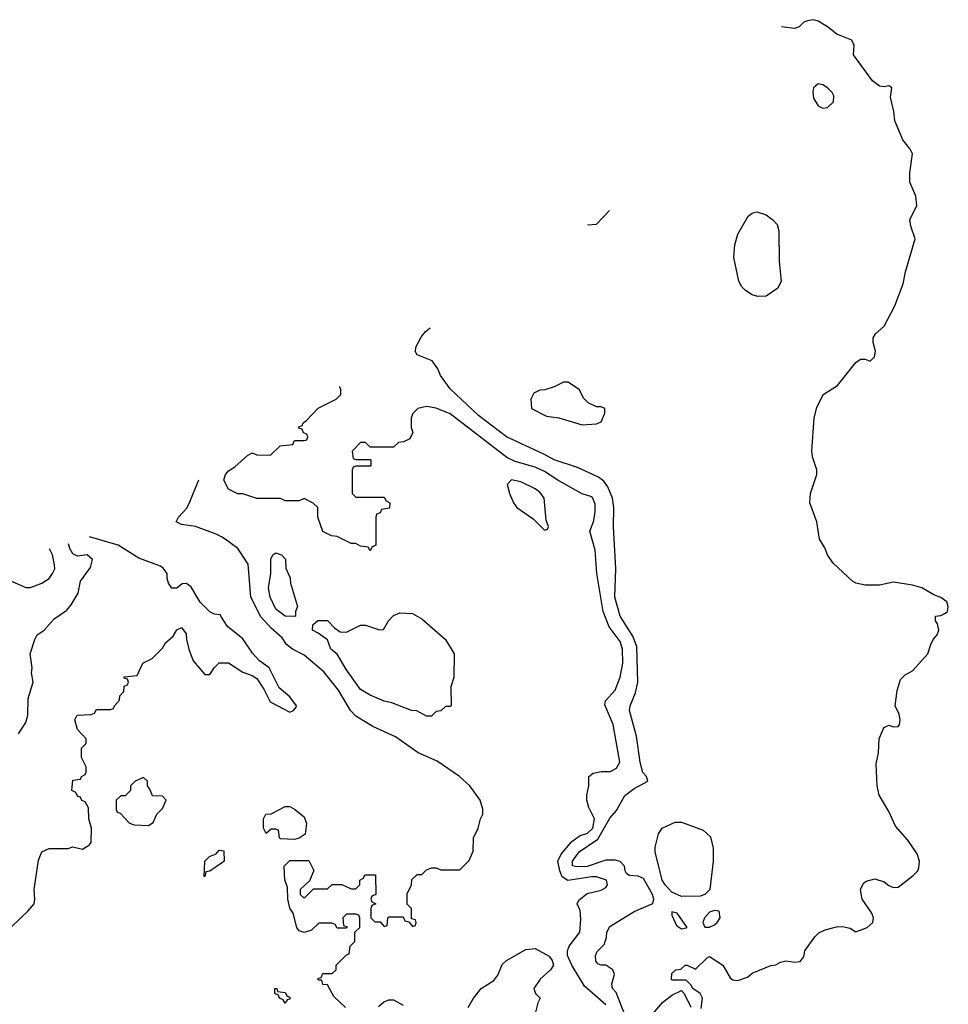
# Model space of a CAD drawing. Header units: inches. Extents: x 1793402 to 1900366, y 320852 to 470679.
# Tile 463 of 604: x 1859144 to 1863082, y 466504 to 470679. Entities that reach past the tile are written whole.
import ezdxf

# ---------------------------------------------------------------- set-up
doc = ezdxf.new("R2010")
doc.units = ezdxf.units.IN
doc.header["$MEASUREMENT"] = 0
for name, color, linetype in [('B8456', 7, 'Continuous'), ('B8466', 7, 'Continuous'), ('B8467', 7, 'Continuous')]:
    doc.layers.add(name, color=color, linetype=linetype)

msp = doc.modelspace()

# ---------------------------------------------------------------- linework, layer by layer
at = {"layer": 'B8456', "color": 4}
for points, elevation in [([(1860000, 468485.5), (1859978, 468498), (1859890, 468529.3), (1859830, 468538), (1859808, 468550), (1859818, 468570), (1859852.5, 468607.5), (1859866, 468634), (1859903.7, 468728.4)], 276), ([(1860000, 468145.8), (1859994.6, 468154.6), (1859970, 468158), (1859950, 468168), (1859910, 468208.7), (1859870, 468275.3), (1859850, 468288), (1859832.7, 468287.3), (1859810, 468268), (1859790, 468268), (1859775.3, 468290), (1859769.2, 468309.2), (1859769, 468330), (1859752.9, 468352.9), (1859741.2, 468361.2), (1859650, 468395.6), (1859561.2, 468450), (1859440.6, 468486.3)], 284), ([(1859090, 468306), (1859170, 468270.8), (1859190, 468270.8), (1859238, 468290), (1859268.7, 468310), (1859284, 468330), (1859292.7, 468350), (1859292.5, 468367.5), (1859283.7, 468410), (1859270.1, 468435.1)], 292), ([(1859139.3, 467650), (1859170, 467698), (1859179.3, 467730), (1859180.2, 467799.8), (1859202, 467870), (1859194, 467910), (1859197.2, 467930), (1859189, 467990), (1859208, 468050), (1859218, 468070), (1859248, 468090), (1859290, 468138), (1859344.7, 468175.3), (1859362, 468198), (1859392.5, 468247.5), (1859402, 468298), (1859444.7, 468355.3), (1859452.7, 468390), (1859430, 468409), (1859390, 468403.7), (1859370, 468414.5), (1859356.8, 468436.8), (1859351.1, 468456.6)], 288), ([(1859110, 466832), (1859180.2, 466899.8), (1859205.2, 466930), (1859209.2, 466950), (1859206, 466990), (1859224.7, 467115.3), (1859238, 467150), (1859270, 467164.7), (1859350, 467164.7), (1859370, 467171.3), (1859410, 467162), (1859440.4, 467179.6), (1859448, 467190), (1859448.7, 467250), (1859438, 467290), (1859436.4, 467336.4), (1859422, 467362), (1859407.3, 467367.3), (1859402, 467382), (1859390, 467386), (1859382, 467402), (1859366, 467410), (1859370, 467454), (1859402, 467458), (1859406, 467470), (1859422, 467478), (1859426, 467490), (1859426, 467510), (1859406, 467550), (1859406, 467590), (1859426, 467610), (1859426, 467630), (1859388.9, 467668.9), (1859378, 467710), (1859388, 467730), (1859447.3, 467732.7), (1859462, 467738), (1859470, 467754), (1859530, 467754), (1859542, 467758), (1859546, 467770), (1859567.3, 467792.7), (1859568.4, 467811.6), (1859586, 467830), (1859587.3, 467852.7), (1859602, 467858), (1859606, 467870), (1859602, 467882), (1859587.3, 467887.3), (1859587.3, 467892.7), (1859642, 467898), (1859666, 467950), (1859706, 467970), (1859750, 468014), (1859763.1, 468036.9), (1859794.6, 468065.4), (1859810, 468092), (1859830, 468102), (1859850, 468074), (1859851, 468050), (1859861, 468010), (1859879.8, 467959.8), (1859930, 467902), (1859950, 467902), (1859968.9, 467931.1), (1859990, 467952), (1860000, 467951.8)], 284), ([(1860000, 467101.9), (1859950, 467068), (1859934, 467066), (1859930, 467046), (1859926, 467046), (1859930, 467110.8), (1859949.2, 467130), (1859978, 467142), (1859990, 467158), (1860000, 467156)], 276)]:
    msp.add_lwpolyline(points, dxfattribs=dict(at, elevation=elevation))
at = {"layer": 'B8456', "color": 4, "elevation": 284}
msp.add_lwpolyline([(1859670, 467466), (1859634, 467450), (1859614, 467430), (1859614, 467410), (1859591.6, 467388.4), (1859572.7, 467387.3), (1859554, 467370), (1859554, 467330), (1859558, 467318), (1859570, 467314), (1859610, 467272), (1859630, 467264.7), (1859690, 467262), (1859710, 467274), (1859726, 467310), (1859750, 467334), (1859766, 467370), (1859750, 467386), (1859707.3, 467387.3), (1859696.4, 467416.4), (1859686, 467430), (1859686, 467450)], close=True, dxfattribs=at)
at = {"layer": 'B8466', "color": 4}
for points, elevation in [([(1862034, 466486), (1862039, 466530), (1862029.1, 466549.1), (1861998, 466570), (1861990, 466586), (1861970, 466606), (1861910, 466606), (1861908, 466610), (1861910, 466634), (1861926, 466650), (1861948, 466652), (1861966, 466670), (1861974, 466670), (1862010, 466652), (1862059, 466701), (1862070, 466706), (1862126, 466670), (1862156.3, 466616.3), (1862167.9, 466607.9), (1862190, 466604.9), (1862230, 466619.1), (1862250, 466636.3), (1862330, 466667.7), (1862350, 466670.8), (1862370, 466682.8), (1862392.5, 466687.5), (1862430, 466682.4), (1862454.2, 466685.9), (1862470, 466704.7), (1862474, 466730), (1862516, 466790), (1862533.6, 466806.4), (1862560.5, 466819.5), (1862607.5, 466832.5), (1862633.4, 466833.4), (1862666, 466826), (1862690, 466811.3), (1862738, 466830), (1862762, 466850), (1862765.2, 466870), (1862757.2, 466890), (1862717.2, 466950), (1862709, 466990), (1862722, 467018), (1862733.6, 467026.4), (1862770, 467036), (1862810, 467022.8), (1862830, 467006.8), (1862850, 466998.8), (1862870, 467000.7), (1862933.2, 467050), (1862953.2, 467070), (1862957.5, 467082.5), (1862959.5, 467110), (1862950, 467141.2), (1862910, 467199.3), (1862858.5, 467258.5), (1862830, 467321.2), (1862789.4, 467390), (1862780.7, 467430), (1862776.2, 467523.8), (1862786, 467570), (1862789.3, 467629.3), (1862805.2, 467670), (1862810, 467678), (1862830, 467686.8), (1862850, 467680.5), (1862870, 467682.4), (1862874.8, 467690), (1862877.3, 467710), (1862873.4, 467733.4), (1862857.2, 467770), (1862865.6, 467834.4), (1862879, 467881), (1862899, 467901), (1862930, 467918), (1862995.3, 467990), (1863008, 468030), (1863018, 468050), (1863035.3, 468070), (1863042, 468090), (1863036.4, 468116.4), (1863028, 468130), (1863028, 468150), (1863050, 468152), (1863070, 468162), (1863078, 468170), (1863082, 468190), (1863075.3, 468210), (1863050, 468228.7), (1863020.2, 468240.2), (1862970, 468269.2), (1862930, 468280.9), (1862850, 468293.2), (1862790, 468281.2), (1862730, 468281.2), (1862690, 468289), (1862676.5, 468296.5), (1862594.2, 468374.1), (1862569.7, 468409.7), (1862559.1, 468439.1), (1862535.8, 468475.8), (1862524.5, 468550), (1862495.1, 468630), (1862498, 468670), (1862525.1, 468750), (1862525.1, 468770), (1862505.9, 468825.9), (1862503.1, 468850), (1862513.6, 468990), (1862524.9, 469035.1), (1862551.1, 469088.9), (1862612.1, 469127.9), (1862690, 469224.9), (1862710, 469239.1), (1862730, 469239.1), (1862750, 469230.7), (1862769.3, 469250), (1862773, 469273), (1862764, 469310), (1862764, 469330), (1862772.7, 469347.3), (1862810, 469378.8), (1862854.6, 469465.4), (1862890, 469558.8), (1862900.5, 469610), (1862942, 469750), (1862923.1, 469803.1), (1862919, 469830), (1862949.2, 469890.8), (1862943.7, 469930), (1862919.5, 469990), (1862919.2, 470000)], 264), ([(1861551.4, 469809.1), (1861590, 469812), (1861646, 469870)], 268), ([(1861706, 466470), (1861674.2, 466554.2), (1861658, 466570), (1861655.3, 466590), (1861666, 466630), (1861659.3, 466650), (1861630, 466669.4), (1861609.4, 466669.4), (1861596, 466676), (1861587.3, 466687.3), (1861586, 466710), (1861592.9, 466727.1), (1861623.2, 466756.8), (1861632.9, 466787.1), (1861634, 466810), (1861646.8, 466833.2), (1861750, 466897.3), (1861829.2, 466930.8), (1861833.2, 466950), (1861827.3, 466970), (1861790, 467037.6), (1861767.5, 467047.5), (1861729, 467050), (1861718, 467058), (1861711.8, 467070), (1861709.4, 467090), (1861690, 467109.4), (1861670, 467115.1), (1861630, 467115.1), (1861550, 467088.5), (1861507.2, 467087.2), (1861489.1, 467090.9), (1861489, 467110), (1861517.2, 467150), (1861595.8, 467204.2), (1861646.5, 467293.5), (1861674.6, 467325.5), (1861710.7, 467389.3), (1861750, 467418.4), (1861808, 467450), (1861802, 467470), (1861787, 467487), (1861775.1, 467530), (1861760.1, 467640.1), (1861729.6, 467750), (1861732.7, 467770), (1861756.2, 467823.8), (1861765.1, 467870), (1861761.3, 468021.3), (1861744.2, 468064.2), (1861690, 468149), (1861667.6, 468230), (1861671.8, 468350), (1861661.6, 468530), (1861664.2, 468610), (1861658.4, 468650), (1861637.7, 468697.7), (1861622, 468722), (1861598.9, 468738.9), (1861510, 468780.7), (1861410, 468812.3), (1861370, 468835.1), (1861209, 468910), (1861090, 469001.2), (1860970, 469114), (1860928.7, 469170), (1860918, 469198), (1860892.7, 469232.7), (1860830, 469258), (1860822, 469270), (1860824, 469290), (1860847, 469333), (1860864.1, 469355.9), (1860884.3, 469372.4)], 268), ([(1861630, 466502), (1861540, 466580), (1861486, 466670), (1861467.8, 466710), (1861467.8, 466730), (1861474.5, 466750), (1861519.5, 466810), (1861524.1, 466864.1), (1861521.2, 466901.2), (1861508.7, 466930), (1861514.6, 466945.4), (1861550, 466974), (1861610, 466988), (1861630, 466998.8), (1861636.2, 467010), (1861632.3, 467030), (1861590, 467043.6), (1861570, 467044.7), (1861468.7, 467028.7), (1861444.7, 467044.7), (1861434.2, 467070), (1861425.8, 467110), (1861439.8, 467140.2), (1861485.8, 467194.2), (1861521, 467219), (1861552, 467230), (1861574, 467250), (1861581.2, 467290), (1861558, 467338), (1861548.7, 467370), (1861548.7, 467390), (1861558, 467430), (1861558, 467470), (1861576.4, 467483.6), (1861610, 467491), (1861650, 467491), (1861674.8, 467505.2), (1861689, 467530), (1861660.9, 467690), (1861626, 467774), (1861629, 467790), (1861670, 467836), (1861690, 467891.3), (1861701.6, 467950), (1861700.5, 468010), (1861690, 468042.7), (1861644.6, 468104.6), (1861618.9, 468170), (1861591.6, 468330), (1861585.2, 468430), (1861562, 468510), (1861577.2, 468550), (1861585.2, 468590), (1861584, 468624), (1861574, 468650), (1861570, 468655.3), (1861530, 468668), (1861430, 468722.9), (1861370, 468763.5), (1861330, 468781.1), (1861245.6, 468805.6), (1861210, 468823), (1860970, 469007), (1860910, 469032), (1860870, 469039.3), (1860832, 469030), (1860811.1, 469008.9), (1860804.7, 468990), (1860804.7, 468950), (1860811.3, 468928.7), (1860798, 468902), (1860771.6, 468888.4), (1860750, 468886), (1860730, 468866), (1860630, 468866), (1860610, 468886), (1860590, 468886), (1860554, 468850), (1860558, 468818), (1860570, 468814), (1860630, 468814), (1860634, 468810), (1860634, 468790), (1860630, 468786), (1860570, 468786), (1860558, 468782), (1860554, 468770), (1860554, 468670), (1860570, 468654), (1860690, 468654), (1860698, 468638), (1860714, 468630), (1860712.7, 468607.3), (1860678, 468602), (1860672.7, 468587.3), (1860658, 468582), (1860654, 468570), (1860654, 468450), (1860638, 468442), (1860630, 468426), (1860622, 468442), (1860590, 468446), (1860570, 468458), (1860550, 468458), (1860490, 468488), (1860466, 468490), (1860430, 468508), (1860408.7, 468570), (1860408, 468610), (1860388.9, 468628.9), (1860350, 468648), (1860330, 468638), (1860270, 468638), (1860250, 468648), (1860150, 468648.7), (1860090, 468668), (1860070, 468668), (1860030, 468688), (1860010, 468726), (1860017.2, 468750), (1860030, 468766), (1860057, 468783), (1860110, 468831.3), (1860130, 468842), (1860150, 468834), (1860207.3, 468832.7), (1860248.4, 468871.6), (1860302, 468878), (1860310, 468894), (1860350, 468894), (1860362, 468898), (1860366, 468910), (1860362, 468922), (1860347.3, 468927.3), (1860342, 468942), (1860327.3, 468947.3), (1860327.3, 468952.7), (1860342, 468958), (1860346, 468970), (1860360.4, 468979.6), (1860410, 469032), (1860486, 469070), (1860506, 469090), (1860506, 469110), (1860502, 469122), (1860501.1, 469122.1)], 272), ([(1860526, 466490), (1860476.4, 466536.4), (1860450, 466586), (1860430, 466588), (1860426, 466606), (1860414, 466606), (1860410, 466608), (1860409.1, 466610.9), (1860410, 466614), (1860422, 466618), (1860430, 466634), (1860470, 466634), (1860486, 466650), (1860486, 466670), (1860530, 466714), (1860542, 466718), (1860546, 466750), (1860566, 466770), (1860566, 466810), (1860586, 466830), (1860586, 466870), (1860582, 466882), (1860570, 466886), (1860530, 466886), (1860514, 466870), (1860518, 466838), (1860532.7, 466832.7), (1860530, 466826), (1860490, 466826), (1860482, 466842), (1860467.3, 466847.3), (1860412.7, 466847.3), (1860382, 466818), (1860350, 466808.7), (1860330, 466815.3), (1860319, 466830), (1860304, 466890), (1860289.2, 466910.8), (1860281.2, 466950), (1860280.4, 467000.4), (1860268.7, 467030), (1860266, 467090), (1860290, 467114), (1860370, 467114), (1860391.6, 467071.6), (1860372.7, 467027.3), (1860334, 466990), (1860334, 466970), (1860350, 466954), (1860390, 466994), (1860450, 466994), (1860470, 467012), (1860510, 467012), (1860550, 466994), (1860570, 466994), (1860586, 467010), (1860586, 467030), (1860602, 467038), (1860607.3, 467052.7), (1860652.7, 467052.7), (1860654, 466970), (1860638, 466962), (1860634, 466950), (1860638, 466938), (1860654, 466930), (1860638, 466922), (1860634, 466910), (1860634, 466870), (1860650, 466854), (1860672.7, 466852.7), (1860690, 466834), (1860702, 466838), (1860706, 466870), (1860710, 466874), (1860770, 466874), (1860778, 466858), (1860794, 466854), (1860810, 466834), (1860822, 466838), (1860826, 466850), (1860822, 466862), (1860806, 466866), (1860806, 466910), (1860788, 466928), (1860788, 466972), (1860806, 467010), (1860807.3, 467032.7), (1860830, 467054), (1860850, 467054), (1860870, 467074), (1860890, 467082), (1860910, 467082), (1860930, 467074), (1861010, 467074), (1861050, 467114), (1861067.3, 467152.7), (1861068.7, 467210), (1861088.7, 467250), (1861098, 467290), (1861108.7, 467310), (1861108.4, 467331.6), (1861097.2, 467370), (1861053.2, 467430), (1861009.7, 467469.7), (1860915.1, 467535.1), (1860834, 467570), (1860737.7, 467637.7), (1860642.3, 467682.3), (1860570, 467726), (1860546.6, 467750), (1860496.2, 467836.2), (1860433.4, 467913.4), (1860350, 467983.7), (1860301.2, 468010), (1860276, 468030), (1860258, 468058), (1860210, 468098.4), (1860166.4, 468146.4), (1860125.1, 468230), (1860113.6, 468370), (1860070, 468436), (1860016.2, 468476.2), (1860000, 468485.5)], 276), ([(1860000, 467951.8), (1860030, 467951.3), (1860090, 467912), (1860130, 467898), (1860150, 467884.7), (1860179.8, 467839.8), (1860206.4, 467786.4), (1860290, 467742), (1860306, 467750), (1860316.4, 467763.6), (1860318, 467770), (1860290, 467808), (1860245.2, 467845.2), (1860202, 467930), (1860160.9, 467960.9), (1860132.1, 467992.1), (1860090, 468053.2), (1860025.2, 468105.2), (1860000, 468145.8)], 284), ([(1860000, 467156), (1860010, 467154), (1860012, 467110), (1860000, 467101.9)], 276), ([(1861046, 466490), (1861069.3, 466530), (1861101.2, 466570), (1861154.8, 466605.2), (1861172.1, 466627.9), (1861190, 466672), (1861208, 466690), (1861290, 466736.3), (1861330, 466740.5), (1861390, 466707.7), (1861402.4, 466690), (1861407.7, 466670), (1861394.8, 466650), (1861351, 466610), (1861324.7, 466570), (1861332, 466550), (1861352, 466530), (1861342, 466510), (1861332, 466470)], 272), ([(1861830, 466464.7), (1861870, 466512), (1861910, 466542), (1861950, 466562), (1861962, 466550), (1861990, 466492)], 264), ([(1860665.3, 466494.7), (1860687.7, 466512.3), (1860710, 466522), (1860730, 466523), (1860770, 466500.4)], 272)]:
    msp.add_lwpolyline(points, dxfattribs=dict(at, elevation=elevation))
for points, elevation in [([(1862274.7, 469505.3), (1862250, 469512.4), (1862222, 469530), (1862206, 469546), (1862193.6, 469570), (1862172.4, 469670), (1862176.2, 469723.8), (1862189.8, 469770.2), (1862234, 469846), (1862250, 469858.8), (1862270, 469864), (1862310, 469851), (1862338, 469830), (1862356, 469810), (1862364, 469784), (1862365.2, 469654.8), (1862372.7, 469570), (1862359.4, 469540.6), (1862310, 469506.9)], 264), ([(1861470, 469142), (1861450, 469142), (1861410, 469122), (1861371.1, 469108.9), (1861350, 469108), (1861324.7, 469095.3), (1861312, 469070), (1861314, 469030), (1861378, 468998), (1861430.9, 468990.9), (1861530, 468961), (1861590, 468964.7), (1861610, 468974), (1861626, 469010), (1861626, 469030), (1861610, 469038), (1861590, 469038), (1861554.6, 469054.6), (1861534.6, 469074.6), (1861518, 469110)], 268), ([(1861230, 468728), (1861212, 468708), (1861221, 468670), (1861238, 468630), (1861252, 468610), (1861322, 468562), (1861370, 468514), (1861382, 468518), (1861386, 468530), (1861376.4, 468556.4), (1861368.7, 468650), (1861350, 468675.3), (1861330, 468689), (1861270, 468719)], 276), ([(1860310, 468148.7), (1860270, 468149.4), (1860230, 468179), (1860206, 468230), (1860199, 468270), (1860209, 468330), (1860209.3, 468390.7), (1860218, 468410), (1860230, 468418), (1860254, 468410), (1860271.6, 468391.6), (1860272.7, 468352.7), (1860291.6, 468311.6), (1860292, 468290), (1860322, 468190), (1860314, 468170), (1860314, 468150)], 272), ([(1860870, 467726), (1860828.7, 467748.7), (1860806, 467750), (1860722, 467782), (1860690, 467789), (1860630, 467814), (1860590, 467839), (1860530, 467922), (1860490, 467989), (1860464, 468010), (1860449, 468049), (1860410, 468078), (1860386, 468090), (1860387.3, 468112.7), (1860408.4, 468131.6), (1860450, 468131.3), (1860479.6, 468099.6), (1860503.6, 468083.6), (1860530, 468082), (1860590, 468111), (1860610.9, 468110.9), (1860670, 468092), (1860687.3, 468092.7), (1860708, 468130), (1860730, 468152), (1860756.4, 468163.6), (1860810, 468161), (1860850, 468138), (1860950.5, 468050.5), (1860986, 467990), (1860984.7, 467890), (1860972, 467850), (1860974, 467770), (1860970, 467766), (1860950, 467766), (1860930, 467748), (1860910, 467746), (1860890, 467726)], 272), ([(1860310, 467202), (1860250, 467206), (1860246, 467210), (1860242, 467242), (1860230, 467246), (1860210, 467246), (1860190, 467228), (1860178, 467250), (1860178, 467290), (1860188, 467310), (1860210, 467312), (1860270, 467342), (1860290, 467342), (1860310, 467331.3), (1860350, 467298), (1860361, 467270), (1860355.3, 467224.7), (1860330, 467208)], 276), ([(1861950, 466960.9), (1861910, 466979.5), (1861880.9, 467010), (1861869.3, 467030.7), (1861839, 467150), (1861839, 467170), (1861853.6, 467226.4), (1861869.1, 467250.9), (1861923.7, 467276.3), (1861950, 467276.3), (1862042.4, 467242.4), (1862073.8, 467213.8), (1862085.5, 467165.5), (1862084.9, 467110), (1862070.4, 466990), (1862050, 466969.4), (1862030, 466962.7)], 264), ([(1861910, 466895.3), (1861910, 466882), (1861930, 466838), (1861950, 466824), (1861970, 466827.3), (1861974, 466830), (1861932.7, 466890)], 268), ([(1862090, 466901.2), (1862070, 466894), (1862048, 466870), (1862040.7, 466850), (1862050, 466831.3), (1862070, 466831), (1862090, 466841), (1862102, 466850), (1862114, 466870), (1862110, 466898)], 268), ([(1860270, 466508), (1860262, 466522), (1860246, 466530), (1860242, 466542), (1860226, 466550), (1860226, 466570), (1860234, 466570), (1860238, 466558), (1860270, 466554), (1860278, 466538), (1860290, 466534), (1860290, 466526), (1860278, 466522)], 276)]:
    msp.add_lwpolyline(points, close=True, dxfattribs=dict(at, elevation=elevation))
at = {"layer": 'B8467', "color": 4, "elevation": 264}
msp.add_lwpolyline([(1862919.2, 470000), (1862918.4, 470030), (1862929.5, 470110), (1862920.7, 470130), (1862889.7, 470169.7), (1862855.8, 470250), (1862851.1, 470290), (1862836.2, 470350), (1862842, 470390), (1862830, 470399), (1862810, 470394), (1862790, 470397.6), (1862760.2, 470420.2), (1862679.7, 470530), (1862683, 470570), (1862672.6, 470592.6), (1862610, 470617), (1862570, 470649.2), (1862530, 470673.2), (1862510, 470679), (1862485.4, 470674.6), (1862470, 470668.7), (1862450, 470648.7), (1862430, 470641.2), (1862374.2, 470648.4)], dxfattribs=at)
at = {"layer": 'B8467', "color": 4, "elevation": 268}
msp.add_lwpolyline([(1862530, 470406.6), (1862510.4, 470389.6), (1862507.2, 470372.8), (1862510, 470346.8), (1862530, 470314.4), (1862550, 470304.2), (1862570, 470306.7), (1862595.6, 470330), (1862596.1, 470356.1), (1862589.5, 470370), (1862569.7, 470389.7), (1862550, 470402.9)], close=True, dxfattribs=at)

doc.saveas('drawing.dxf')
